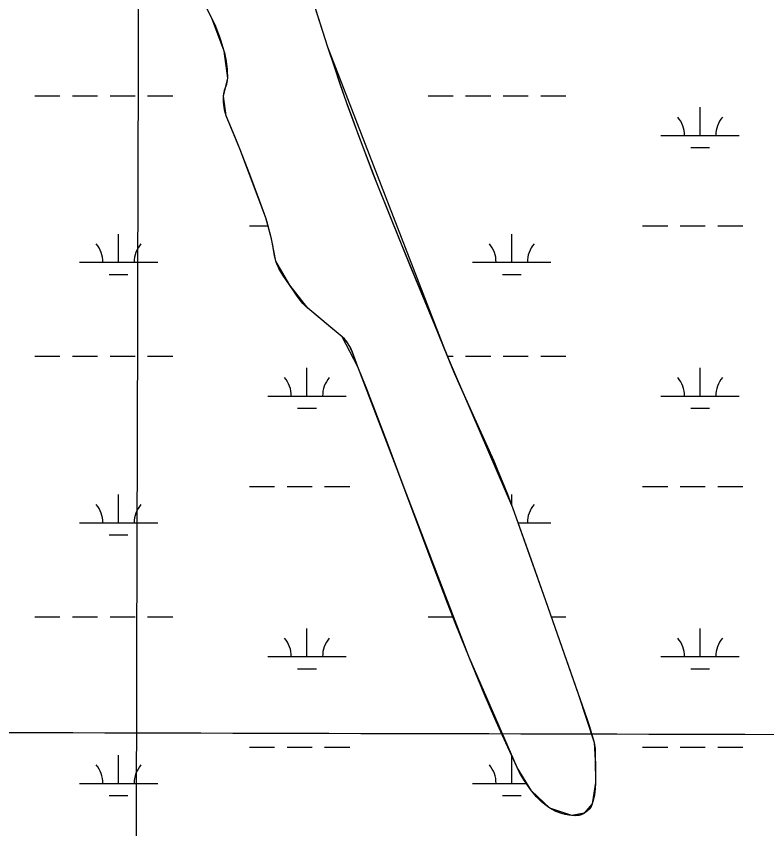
# Model space of a CAD drawing. Extents: x 3161564 to 3199464, y 849354 to 874788.
# Drawn here: x 3186561 to 3187519, y 866762 to 867799 of the extents above; entities that cross this region are included whole.
import ezdxf

# ---------------------------------------------------------------- set-up
doc = ezdxf.new("R2010")
doc.units = 0
for name, color, linetype in [('V-GRID-MAJR', 7, 'Continuous'), ('V-SITE-VEGE', 7, 'Continuous'), ('V-TOPO-SHOR', 7, 'Continuous'), ('V-WETL-SWMP', 7, 'Continuous')]:
    doc.layers.add(name, color=color, linetype=linetype)

msp = doc.modelspace()

# ---------------------------------------------------------------- linework, layer by layer
at = {"layer": 'V-GRID-MAJR'}
for points in [[(3186683.235, 854762.214), (3186699.099, 860821.649), (3186714.971, 866884.169), (3186730.843, 872946.731), (3186730.8510000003, 872949.773)], [(3165799.846, 866945.01), (3171028.623, 866928.659), (3176257.404, 866913.068), (3181486.186, 866898.238), (3186714.971, 866884.169), (3191943.758, 866870.86), (3197172.5470000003, 866858.311), (3197172.548, 866858.311)]]:
    msp.add_spline(points, degree=3, dxfattribs=at)
at = {"layer": 'V-SITE-VEGE'}
for points in [[(3186874.512000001, 868022.4369999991), (3186958.615000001, 867760.1229999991), (3186966.830000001, 867735.0659999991), (3186974.789000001, 867711.662999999), (3186982.456000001, 867689.7949999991), (3186989.813000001, 867669.351999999), (3186996.843000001, 867650.2359999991), (3187010.344000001, 867614.4999999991), (3187022.448000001, 867583.337999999), (3187033.220000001, 867556.133999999), (3187052.385000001, 867508.6449999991), (3187115.771000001, 867354.256999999), (3187125.609000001, 867331.425999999), (3187134.475000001, 867311.555999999), (3187162.025000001, 867250.8759999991), (3187170.672000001, 867231.290999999), (3187176.986000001, 867216.532999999), (3187181.600000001, 867205.415999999), (3187188.280000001, 867188.6449999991), (3187194.627000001, 867171.7409999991), (3187215.836000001, 867112.444999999), (3187236.740000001, 867053.042999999), (3187289.460000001, 866902.508999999), (3187291.9990000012, 866894.9029999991), (3187295.593000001, 866883.363999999), (3187298.835000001, 866871.608999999), (3187299.446000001, 866868.765999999), (3187299.810000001, 866866.268999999), (3187300.167000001, 866861.878999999), (3187300.609000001, 866834.586999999), (3187300.568000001, 866820.510999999), (3187300.271000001, 866813.7459999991), (3187299.741000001, 866808.7059999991), (3187299.155000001, 866804.935999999), (3187297.9650000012, 866799.297999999), (3187296.380000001, 866793.6619999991), (3187295.669000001, 866791.7549999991), (3187294.907000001, 866790.187999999), (3187293.263000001, 866787.6549999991), (3187291.778000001, 866785.915999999), (3187290.525000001, 866784.6959999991), (3187288.425000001, 866782.9879999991), (3187286.068000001, 866781.4169999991)], [(3187286.068000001, 866781.4169999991), (3187284.133000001, 866780.3679999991), (3187282.415000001, 866779.6449999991), (3187279.383000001, 866778.770999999), (3187277.098000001, 866778.405999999), (3187273.684000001, 866778.268999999), (3187270.327000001, 866778.532999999), (3187266.778000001, 866779.050999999), (3187260.577000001, 866780.283999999), (3187255.950000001, 866781.5639999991), (3187252.508000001, 866782.7699999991), (3187249.943000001, 866783.832999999), (3187246.136000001, 866785.712999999), (3187242.382000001, 866787.9679999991), (3187238.843000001, 866790.4139999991), (3187235.937000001, 866792.606999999), (3187231.229000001, 866796.5839999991), (3187227.962000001, 866799.7179999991), (3187225.640000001, 866802.1749999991), (3187222.314000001, 866806.045999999), (3187219.131000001, 866810.172999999), (3187213.936000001, 866817.383999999), (3187210.210000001, 866822.8309999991), (3187207.548000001, 866826.969999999), (3187203.816000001, 866833.324999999), (3187200.464000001, 866839.9199999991), (3187184.338000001, 866875.0979999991), (3187172.550000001, 866901.5589999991), (3187163.878000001, 866921.4609999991), (3187151.148000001, 866951.422999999), (3187138.733000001, 866981.542999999), (3187129.4990000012, 867004.5219999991), (3187112.5530000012, 867047.7279999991), (3187098.037000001, 867085.6449999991), (3187073.072000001, 867152.1599999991), (3187035.807000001, 867252.040999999), (3187016.842000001, 867301.8949999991), (3187007.196000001, 867326.7769999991), (3186997.407000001, 867351.616999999), (3186990.575000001, 867369.7109999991), (3186988.033000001, 867375.3509999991), (3186985.858000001, 867379.385999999), (3186984.037000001, 867382.258999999), (3186982.546000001, 867384.3089999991), (3186980.081000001, 867387.2009999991), (3186977.310000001, 867389.834999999), (3186933.450000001, 867426.145999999), (3186930.001000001, 867429.278999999), (3186927.197000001, 867432.221999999), (3186924.881000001, 867434.9289999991), (3186921.063000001, 867439.895999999), (3186905.185000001, 867462.984999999), (3186901.450000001, 867468.5859999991), (3186898.822000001, 867472.868999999), (3186896.991000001, 867476.1519999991), (3186894.538000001, 867481.221999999), (3186893.469000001, 867483.839999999), (3186892.514000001, 867486.513999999), (3186891.511000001, 867489.993999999), (3186890.816000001, 867493.069999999), (3186889.881000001, 867498.5059999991), (3186888.697000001, 867506.6889999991), (3186887.990000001, 867510.7549999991), (3186887.081000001, 867514.7769999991), (3186883.612000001, 867528.194999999), (3186881.734000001, 867534.8679999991), (3186879.606000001, 867541.469999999), (3186871.625000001, 867563.694999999), (3186859.175000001, 867596.8069999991), (3186846.498000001, 867629.8189999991), (3186842.289000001, 867640.3579999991), (3186832.457000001, 867663.9569999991), (3186829.299000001, 867671.9979999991), (3186828.273000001, 867675.032999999), (3186827.550000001, 867677.733999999), (3186826.634000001, 867682.5369999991), (3186826.198000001, 867686.1719999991), (3186825.862000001, 867691.623999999), (3186825.807000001, 867696.9999999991), (3186826.0530000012, 867699.856999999), (3186826.569000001, 867702.3509999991), (3186827.890000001, 867706.7089999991), (3186830.048000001, 867713.2459999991), (3186830.810000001, 867716.520999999), (3186831.029000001, 867718.1639999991), (3186831.113000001, 867719.8039999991), (3186831.076000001, 867724.0989999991), (3186830.710000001, 867731.6909999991), (3186830.1440000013, 867737.4169999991), (3186829.5360000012, 867741.709999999), (3186828.295000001, 867748.1259999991), (3186826.622000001, 867754.476999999), (3186823.251000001, 867765.336999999), (3186820.580000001, 867773.336999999), (3186818.448000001, 867779.2559999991), (3186814.961000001, 867788.008999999), (3186813.058000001, 867792.3319999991), (3186811.030000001, 867796.618999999), (3186805.398000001, 867807.7579999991)]]:
    msp.add_lwpolyline(points, dxfattribs=at)
at = {"layer": 'V-TOPO-SHOR'}
msp.add_lwpolyline([(3186931.084000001, 867845.942999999), (3186958.615000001, 867760.1229999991), (3187110.700000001, 867366.5059999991), (3187194.627000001, 867171.7409999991), (3187236.740000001, 867053.0449999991), (3187278.820000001, 866932.7429999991), (3187298.835000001, 866871.608999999), (3187300.359000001, 866848.658999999), (3187300.568000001, 866820.510999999), (3187296.380000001, 866793.6619999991), (3187286.068000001, 866781.4169999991), (3187270.327000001, 866778.532999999), (3187242.382000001, 866787.969999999), (3187219.131000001, 866810.172999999), (3187200.464000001, 866839.9199999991), (3187138.733000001, 866981.542999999), (3186997.407000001, 867351.616999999), (3186977.310000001, 867389.834999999), (3186959.924000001, 867404.2749999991), (3186933.450000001, 867426.145999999), (3186910.352000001, 867455.5809999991), (3186892.512000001, 867486.5169999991), (3186887.081000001, 867514.7769999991), (3186879.606000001, 867541.469999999), (3186846.498000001, 867629.8189999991), (3186829.299000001, 867671.9979999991), (3186825.807000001, 867696.9999999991), (3186831.113000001, 867719.8039999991), (3186826.622000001, 867754.476999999), (3186811.030000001, 867796.6209999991), (3186788.246000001, 867840.9269999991)], dxfattribs=at)
at = {"layer": 'V-WETL-SWMP'}
for p, q in [((3186931.0840000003, 867845.9429999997), (3186958.6160000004, 867760.1239999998)), ((3186811.0300000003, 867796.6199999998), (3186788.2470000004, 867840.9269999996)), ((3186813.162, 867792.1009999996), (3186811.0300000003, 867796.6199999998)), ((3186817.031, 867782.9469999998), (3186813.162, 867792.1009999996)), ((3186820.4790000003, 867773.6299999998), (3186817.031, 867782.9469999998)), ((3186822.607, 867767.3249999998), (3186820.4790000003, 867773.6299999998)), ((3186826.622, 867754.4759999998), (3186822.607, 867767.3249999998)), ((3186827.684, 867750.6629999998), (3186826.622, 867754.4759999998)), ((3186958.616, 867760.1239999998), (3186963.449, 867745.2619999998)), ((3186829.327, 867742.9579999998), (3186827.684, 867750.6629999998)), ((3186830.395, 867735.2039999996), (3186829.327, 867742.9579999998)), ((3186963.449, 867745.2619999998), (3186973.416, 867715.6439999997)), ((3186830.825, 867730.0389999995), (3186830.395, 867735.2039999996)), ((3186831.114, 867719.8039999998), (3186830.825, 867730.0389999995)), ((3186827.205, 867704.6059999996), (3186829.823, 867712.4749999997)), ((3186829.823, 867712.4749999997), (3186830.438, 867714.7259999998)), ((3186830.438, 867714.7259999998), (3186831.025, 867718.1089999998)), ((3186831.025, 867718.1089999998), (3186831.114, 867719.8039999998)), ((3186973.416, 867715.6439999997), (3186983.753, 867686.1549999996)), ((3186826.006, 867699.5389999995), (3186827.205, 867704.6059999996)), ((3186584.956576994, 867697.5432722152), (3186616.956576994, 867697.5432722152)), ((3186632.956576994, 867697.5432722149), (3186664.956576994, 867697.5432722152)), ((3186680.956576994, 867697.5432722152), (3186712.956576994, 867697.5432722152)), ((3186728.956576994, 867697.5432722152), (3186760.956576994, 867697.5432722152)), ((3186825.807, 867696.9989999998), (3186826.006, 867699.5389999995)), ((3186825.949, 867689.5779999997), (3186825.807, 867696.9989999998)), ((3186826.232, 867685.8229999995), (3186825.949, 867689.5779999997)), ((3187086.864576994, 867697.5432722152), (3187118.864576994, 867697.5432722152)), ((3187134.864576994, 867697.5432722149), (3187166.864576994, 867697.5432722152)), ((3187182.864576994, 867697.5432722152), (3187214.864576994, 867697.5432722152)), ((3187230.864576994, 867697.5432722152), (3187262.864576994, 867697.5432722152)), ((3186827.026, 867680.2079999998), (3186826.232, 867685.8229999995)), ((3186828.375, 867674.6919999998), (3186827.0260000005, 867680.2079999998)), ((3186983.753, 867686.1549999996), (3186990.83, 867666.5599999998)), ((3187434.180576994, 867646.8012722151), (3187434.180576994, 867682.8012722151)), ((3186829.298, 867671.9979999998), (3186828.375, 867674.6919999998)), ((3186846.497, 867629.8189999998), (3186829.298, 867671.9979999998)), ((3186990.83, 867666.5599999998), (3187005.379, 867627.5099999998)), ((3187384.180576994, 867646.8012722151), (3187484.180576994, 867646.8012722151)), ((3186868.898, 867571.0719999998), (3186846.497, 867629.8189999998)), ((3187005.379, 867627.5099999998), (3187016.591, 867598.3279999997)), ((3187422.180576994, 867631.3702722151), (3187446.1805769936, 867631.3702722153)), ((3187016.591, 867598.3279999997), (3187039.616, 867540.1799999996)), ((3186879.605, 867541.4699999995), (3186868.898, 867571.0719999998)), ((3186882.382, 867532.6499999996), (3186879.605, 867541.4699999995)), ((3187039.616, 867540.1799999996), (3187063.183, 867482.2309999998)), ((3186858.864576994, 867531.3692722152), (3186882.718626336, 867531.3692722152)), ((3186887.08, 867514.7759999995), (3186882.382, 867532.6499999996)), ((3187360.772576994, 867531.3692722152), (3187392.772576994, 867531.3692722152)), ((3187408.772576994, 867531.3692722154), (3187440.772576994, 867531.3692722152)), ((3187456.772576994, 867531.3692722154), (3187488.772576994, 867531.3692722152)), ((3186691.800576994, 867484.9392722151), (3186691.800576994, 867520.9392722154)), ((3186888.395, 867508.5309999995), (3186887.08, 867514.7759999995)), ((3187193.708576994, 867484.9392722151), (3187193.708576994, 867520.9392722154)), ((3186890.299, 867495.8739999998), (3186888.395, 867508.5309999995)), ((3186891.61, 867489.6049999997), (3186890.299, 867495.8739999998)), ((3186641.800576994, 867484.9392722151), (3186741.800576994, 867484.9392722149)), ((3186892.5130000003, 867486.5169999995), (3186891.61, 867489.6049999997)), ((3186893.887, 867482.7729999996), (3186892.5130000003, 867486.5169999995)), ((3186897.276, 867475.6199999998), (3186893.887, 867482.7729999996)), ((3187063.183, 867482.2309999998), (3187094.912, 867405.0909999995)), ((3187143.708576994, 867484.9392722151), (3187243.708576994, 867484.9392722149)), ((3186901.316, 867468.7949999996), (3186897.276, 867475.6199999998)), ((3186679.800576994, 867469.5082722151), (3186703.8005769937, 867469.5082722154)), ((3186910.352, 867455.5819999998), (3186901.316, 867468.7949999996)), ((3187181.708576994, 867469.5082722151), (3187205.7085769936, 867469.5082722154)), ((3186919.796, 867441.6689999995), (3186910.352, 867455.5819999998)), ((3186924.803, 867435.0239999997), (3186919.7960000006, 867441.6689999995)), ((3186928.435, 867430.8779999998), (3186924.803, 867435.0239999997)), ((3186930.37, 867428.9179999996), (3186928.435, 867430.8779999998)), ((3186933.45, 867426.1449999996), (3186930.37, 867428.9179999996)), ((3186959.9250000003, 867404.2749999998), (3186933.4500000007, 867426.1449999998)), ((3186977.309, 867389.8349999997), (3186959.9250000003, 867404.2749999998)), ((3187094.912, 867405.0909999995), (3187110.7, 867366.5049999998)), ((3186980.721, 867386.5049999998), (3186977.309, 867389.8349999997)), ((3186982.733, 867384.0659999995), (3186980.721, 867386.5049999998)), ((3186986.2260000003, 867378.7519999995), (3186982.733, 867384.0659999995)), ((3186987.749, 867375.9169999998), (3186986.2260000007, 867378.7519999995)), ((3186990.4560000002, 867369.9919999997), (3186987.749, 867375.9169999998)), ((3186997.407, 867351.6159999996), (3186990.4560000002, 867369.9919999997)), ((3186584.956576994, 867364.8682722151), (3186616.956576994, 867364.8682722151)), ((3186632.956576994, 867364.8682722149), (3186664.956576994, 867364.8682722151)), ((3186680.956576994, 867364.8682722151), (3186712.956576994, 867364.8682722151)), ((3186728.956576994, 867364.8682722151), (3186760.956576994, 867364.8682722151)), ((3187110.7, 867366.5049999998), (3187119.806, 867344.7659999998)), ((3187111.385590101, 867364.8682722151), (3187118.864576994, 867364.8682722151)), ((3187134.864576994, 867364.8682722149), (3187166.864576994, 867364.8682722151)), ((3187182.864576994, 867364.8682722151), (3187214.864576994, 867364.8682722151)), ((3187230.864576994, 867364.8682722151), (3187262.864576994, 867364.8682722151)), ((3186932.272576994, 867314.1262722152), (3186932.272576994, 867350.1262722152)), ((3187008.174, 867324.2709999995), (3186997.407, 867351.6159999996)), ((3187434.180576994, 867314.1262722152), (3187434.180576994, 867350.1262722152)), ((3187119.806, 867344.7659999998), (3187126.0810000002, 867330.3579999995)), ((3187126.0810000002, 867330.3579999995), (3187138.951, 867301.6749999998)), ((3187029.233, 867269.4409999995), (3187008.174, 867324.2709999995)), ((3186882.272576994, 867314.1262722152), (3186982.272576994, 867314.1262722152)), ((3187384.180576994, 867314.1262722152), (3187484.180576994, 867314.1262722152)), ((3186920.272576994, 867298.6952722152), (3186944.2725769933, 867298.6952722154)), ((3187138.951, 867301.6749999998), (3187164.9080000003, 867244.4079999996)), ((3187422.180576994, 867298.6952722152), (3187446.1805769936, 867298.6952722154)), ((3187090.883, 867104.5729999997), (3187029.233, 867269.4409999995)), ((3187164.9080000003, 867244.4079999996), (3187177.387, 867215.5779999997)), ((3187177.387, 867215.5779999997), (3187185.315, 867196.2009999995)), ((3186858.864576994, 867198.6942722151), (3186890.864576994, 867198.6942722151)), ((3186906.864576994, 867198.6942722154), (3186938.864576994, 867198.6942722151)), ((3186954.864576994, 867198.6942722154), (3186986.864576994, 867198.6942722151)), ((3187185.315, 867196.2009999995), (3187189.127, 867186.4519999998)), ((3187360.772576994, 867198.6942722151), (3187392.772576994, 867198.6942722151)), ((3187408.772576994, 867198.6942722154), (3187440.772576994, 867198.6942722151)), ((3187456.772576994, 867198.6942722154), (3187488.772576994, 867198.6942722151)), ((3186691.800576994, 867152.2642722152), (3186691.800576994, 867188.2642722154)), ((3187189.127, 867186.4519999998), (3187194.626, 867171.7399999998)), ((3187193.708576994, 867174.1944694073), (3187193.708576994, 867188.2642722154)), ((3187194.626, 867171.7399999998), (3187208.816, 867132.2279999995)), ((3186641.800576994, 867152.2642722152), (3186741.800576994, 867152.264272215)), ((3187201.6203454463, 867152.264272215), (3187243.708576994, 867152.264272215)), ((3186679.800576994, 867136.8332722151), (3186703.8005769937, 867136.8332722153)), ((3187208.816, 867132.2279999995), (3187236.74, 867053.0449999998)), ((3187111.768, 867049.7599999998), (3187090.883, 867104.5729999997)), ((3187122.415, 867022.4259999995), (3187111.768, 867049.7599999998)), ((3187236.74, 867053.0449999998), (3187278.8200000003, 866932.7429999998)), ((3186584.956576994, 867032.1932722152), (3186616.956576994, 867032.1932722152)), ((3186632.956576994, 867032.193272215), (3186664.956576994, 867032.1932722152)), ((3186680.956576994, 867032.1932722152), (3186712.956576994, 867032.1932722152)), ((3186728.956576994, 867032.1932722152), (3186760.956576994, 867032.1932722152)), ((3187086.864576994, 867032.1932722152), (3187118.610502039, 867032.1932722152)), ((3187244.0336501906, 867032.1932722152), (3187262.864576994, 867032.1932722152)), ((3186932.272576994, 866981.4512722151), (3186932.272576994, 867017.4512722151)), ((3187138.732, 866981.5439999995), (3187122.415, 867022.4259999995)), ((3187434.180576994, 866981.4512722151), (3187434.180576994, 867017.4512722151)), ((3186882.272576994, 866981.4512722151), (3186982.272576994, 866981.4512722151)), ((3187158.4960000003, 866934.0209999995), (3187138.732, 866981.5439999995)), ((3187384.180576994, 866981.4512722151), (3187484.180576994, 866981.4512722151)), ((3186920.272576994, 866966.0202722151), (3186944.2725769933, 866966.0202722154)), ((3187422.180576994, 866966.0202722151), (3187446.1805769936, 866966.0202722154)), ((3187172.1180000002, 866902.5409999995), (3187158.4960000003, 866934.0209999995)), ((3187278.8200000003, 866932.7429999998), (3187288.303, 866905.8779999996)), ((3187181.4020000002, 866881.6249999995), (3187172.1180000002, 866902.5409999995)), ((3187288.303, 866905.8779999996), (3187292.823, 866892.3539999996)), ((3187292.823, 866892.3539999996), (3187296.9620000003, 866878.6059999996)), ((3187200.463, 866839.9189999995), (3187181.4020000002, 866881.6249999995)), ((3187296.9620000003, 866878.6059999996), (3187298.835, 866871.6079999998)), ((3187298.835, 866871.6079999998), (3187299.387, 866869.0829999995)), ((3186858.864576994, 866866.0192722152), (3186890.864576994, 866866.0192722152)), ((3186906.864576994, 866866.0192722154), (3186938.864576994, 866866.0192722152)), ((3186954.864576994, 866866.0192722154), (3186986.864576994, 866866.0192722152)), ((3187299.387, 866869.0829999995), (3187300.034, 866864.0019999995)), ((3187300.034, 866864.0019999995), (3187300.261, 866858.8939999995)), ((3187360.772576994, 866866.0192722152), (3187392.772576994, 866866.0192722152)), ((3187408.772576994, 866866.0192722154), (3187440.772576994, 866866.0192722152)), ((3187456.772576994, 866866.0192722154), (3187488.772576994, 866866.0192722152)), ((3186691.800576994, 866819.5892722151), (3186691.800576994, 866855.5892722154)), ((3187193.708576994, 866819.5892722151), (3187193.708576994, 866854.6978660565)), ((3187300.261, 866858.8939999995), (3187300.301, 866852.0679999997)), ((3187300.301, 866852.0679999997), (3187300.359, 866848.6589999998)), ((3187202.177, 866836.4109999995), (3187200.463, 866839.9189999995)), ((3187300.359, 866848.6589999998), (3187300.562, 866839.2779999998)), ((3187300.562, 866839.2779999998), (3187300.5670000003, 866820.5099999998)), ((3187205.94, 866829.6129999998), (3187202.177, 866836.4109999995)), ((3187210.077, 866823.0329999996), (3187205.94, 866829.6129999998)), ((3186641.800576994, 866819.5892722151), (3186741.800576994, 866819.5892722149)), ((3187143.708576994, 866819.5892722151), (3187212.501802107, 866819.5892722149)), ((3187219.132, 866810.1729999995), (3187210.077, 866823.0329999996)), ((3187300.5670000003, 866820.5099999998), (3187300.166, 866812.4999999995)), ((3187223.042, 866805.1599999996), (3187219.132, 866810.1729999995)), ((3187299.714, 866808.5199999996), (3187298.702, 866802.5689999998)), ((3187300.166, 866812.4999999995), (3187299.714, 866808.5199999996)), ((3186679.800576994, 866804.1582722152), (3186703.8005769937, 866804.1582722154)), ((3187181.708576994, 866804.1582722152), (3187205.7085769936, 866804.1582722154)), ((3187225.078, 866802.7979999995), (3187223.042, 866805.1599999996)), ((3187228.269, 866799.4129999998), (3187225.078, 866802.7979999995)), ((3187233.447, 866794.6369999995), (3187228.269, 866799.4129999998)), ((3187298.702, 866802.5689999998), (3187297.265, 866796.6299999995)), ((3187239.225, 866790.1409999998), (3187233.447, 866794.6369999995)), ((3187242.383, 866787.9699999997), (3187239.225, 866790.1409999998)), ((3187245.3910000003, 866786.1269999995), (3187242.383, 866787.9699999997)), ((3187294.105, 866788.8469999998), (3187291.929, 866786.0779999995)), ((3187295.757, 866791.9609999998), (3187294.105, 866788.8469999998)), ((3187296.38, 866793.6609999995), (3187295.757, 866791.9609999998)), ((3187297.265, 866796.6299999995), (3187296.38, 866793.6609999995)), ((3187251.511, 866783.1669999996), (3187245.3910000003, 866786.1269999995)), ((3187257.734, 866781.0279999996), (3187251.511, 866783.1669999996)), ((3187261.92, 866779.9749999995), (3187257.734, 866781.0279999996)), ((3187270.327, 866778.5329999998), (3187261.92, 866779.9749999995)), ((3187274.963, 866778.2689999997), (3187270.327, 866778.5329999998)), ((3187277.3170000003, 866778.4319999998), (3187274.963, 866778.2689999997)), ((3187280.8510000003, 866779.1329999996), (3187277.3170000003, 866778.4319999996)), ((3187284.349, 866780.4739999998), (3187280.8510000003, 866779.1329999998)), ((3187286.069, 866781.4159999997), (3187284.349, 866780.4739999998)), ((3187290.1950000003, 866784.4039999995), (3187286.0690000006, 866781.4159999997)), ((3187291.929, 866786.0779999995), (3187290.1950000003, 866784.4039999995))]:
    msp.add_line(p, q, dxfattribs=at)
for centre, radius, start, end in [((3187378.937640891, 867647.2760753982), 35.24628790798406, 359.2281799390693, 40.771838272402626), ((3187489.423513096, 867647.2760753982), 35.24628790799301, 139.2281769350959, 180.77183526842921), ((3186636.557640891, 867485.4140753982), 35.24628790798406, 359.2281799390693, 40.771838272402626), ((3186747.043513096, 867485.4140753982), 35.24628790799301, 139.2281769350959, 180.77183526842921), ((3187138.4656408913, 867485.4140753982), 35.24628790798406, 359.2281799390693, 40.771838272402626), ((3187248.9515130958, 867485.4140753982), 35.24628790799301, 139.2281769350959, 180.77183526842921), ((3186877.029640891, 867314.6010753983), 35.24628790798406, 359.2281799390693, 40.771838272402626), ((3186987.515513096, 867314.6010753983), 35.24628790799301, 139.2281769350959, 180.77183526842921), ((3187378.937640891, 867314.6010753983), 35.24628790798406, 359.2281799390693, 40.771838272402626), ((3187489.423513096, 867314.6010753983), 35.24628790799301, 139.2281769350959, 180.77183526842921), ((3186636.557640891, 867152.7390753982), 35.24628790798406, 359.2281799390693, 40.771838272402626), ((3186747.043513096, 867152.7390753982), 35.24628790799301, 139.2281769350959, 180.77183526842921), ((3187248.9515130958, 867152.7390753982), 35.24628790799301, 139.2281769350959, 180.77183526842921), ((3186877.029640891, 866981.9260753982), 35.24628790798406, 359.2281799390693, 40.771838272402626), ((3186987.515513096, 866981.9260753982), 35.24628790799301, 139.2281769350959, 180.77183526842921), ((3187378.937640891, 866981.9260753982), 35.24628790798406, 359.2281799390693, 40.771838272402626), ((3187489.423513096, 866981.9260753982), 35.24628790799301, 139.2281769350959, 180.77183526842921), ((3186636.557640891, 866820.0640753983), 35.24628790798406, 359.2281799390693, 40.771838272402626), ((3186747.043513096, 866820.0640753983), 35.24628790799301, 139.2281769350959, 180.77183526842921), ((3187138.4656408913, 866820.0640753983), 35.24628790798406, 359.2281799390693, 40.771838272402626)]:
    msp.add_arc(centre, radius, start, end, dxfattribs=at)

doc.saveas('drawing.dxf')
